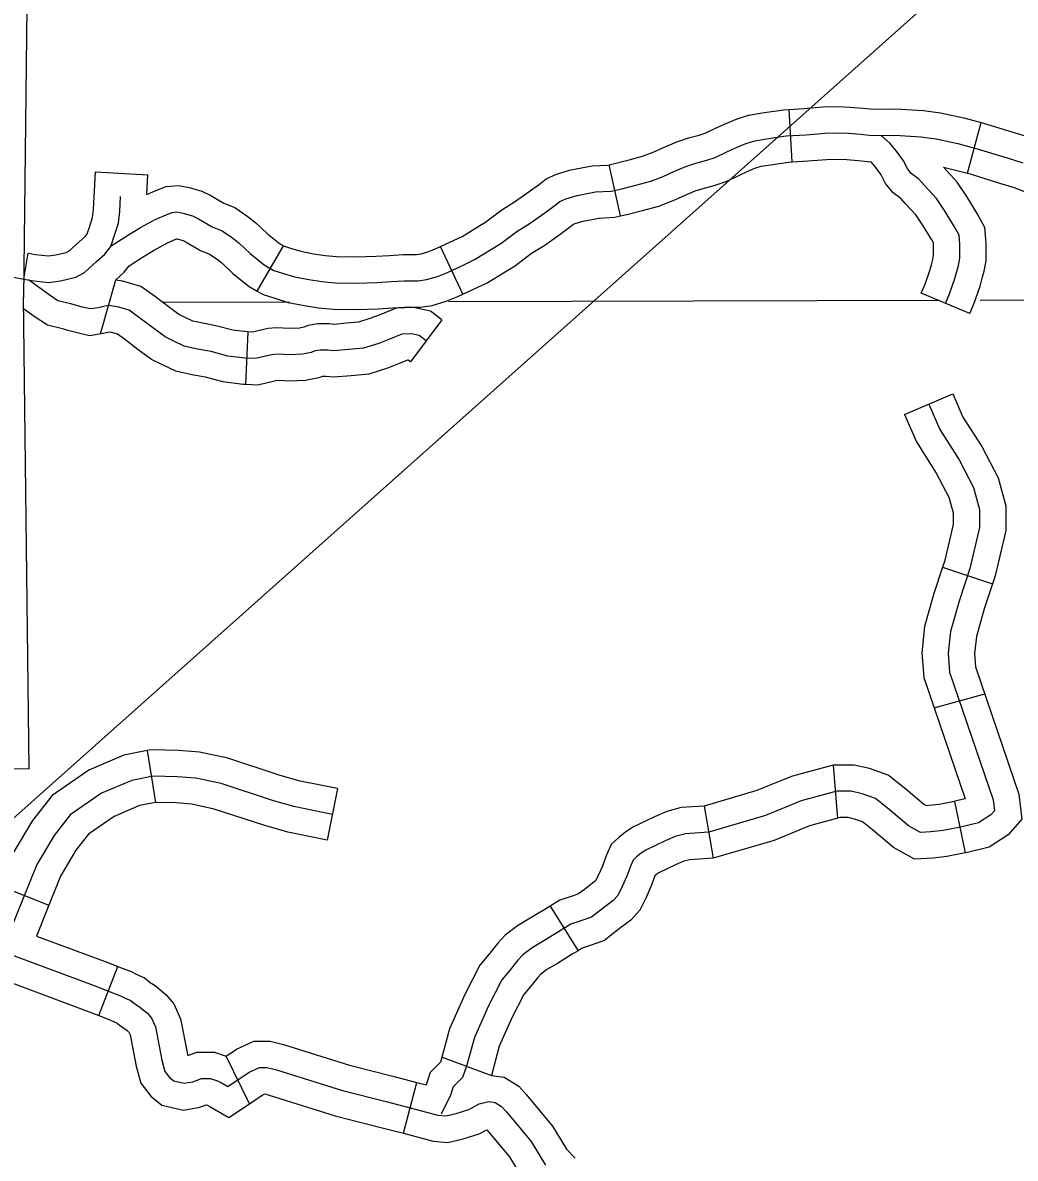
# Model space of a CAD drawing. Extents: x 1377389 to 1380723, y 1168351 to 1170484.
# Drawn here: x 1378815 to 1378871.6, y 1168888.3 to 1168953.2 of the extents above; entities that cross this region are included whole.
import ezdxf

# ---------------------------------------------------------------- set-up
doc = ezdxf.new("R2010")
doc.units = 0
doc.layers.add('B_Contour_Elevations', color=7, linetype='Continuous')
doc.layers.add('B_Fill', color=7, linetype='Continuous')

msp = doc.modelspace()

# ---------------------------------------------------------------- linework, layer by layer
at = {"layer": 'B_Contour_Elevations'}
msp.add_line((1378478.497, 1168608.298), (1379068.402, 1169134.14), dxfattribs=at)
at = {"layer": 'B_Fill'}
for p, q in [((1378858.871, 1168945.214), (1378858.691, 1168948.209)), ((1378868.87, 1168944.561), (1378869.64, 1168947.46)), ((1378849.079, 1168942.126), (1378848.428, 1168945.054)), ((1378815.035, 1168938.529), (1378815.298, 1168940.006)), ((1378828.347, 1168937.838), (1378829.86, 1168940.429)), ((1378840.085, 1168937.661), (1378838.806, 1168940.375)), ((1378820.262, 1168938.471), (1378819.403, 1168935.384)), ((1378868.995, 1168936.554), (1378866.234, 1168937.726)), ((1378838.891, 1168936.202), (1378837.09, 1168933.803)), ((1378827.817, 1168935.505), (1378827.687, 1168932.507)), ((1378865.284, 1168930.792), (1378868.042, 1168931.973)), ((1378867.452, 1168922.081), (1378870.299, 1168921.133)), ((1378866.959, 1168914.055), (1378869.859, 1168914.845)), ((1378822.071, 1168911.619), (1378822.553, 1168908.656)), ((1378861.207, 1168910.789), (1378861.457, 1168907.742)), ((1378832.935, 1168909.446), (1378832.346, 1168906.505)), ((1378853.842, 1168908.445), (1378854.371, 1168905.473)), ((1378868.125, 1168908.713), (1378868.734, 1168905.776)), ((1378813.682, 1168903.904), (1378816.465, 1168902.785)), ((1378845.063, 1168902.736), (1378846.654, 1168900.193)), ((1378819.318, 1168896.49), (1378820.407, 1168899.286)), ((1378827.906, 1168891.459), (1378826.577, 1168894.179)), ((1378838.904, 1168894.126), (1378841.713, 1168893.074)), ((1378836.702, 1168889.77), (1378837.462, 1168892.673))]:
    msp.add_line(p, q, dxfattribs=at)
for points in [[(1378842.687, 1168990.301), (1378815.63, 1168990.588), (1378815.024, 1168937.482)], [(1378842.687, 1168990.301), (1378815.63, 1168990.588), (1378815.024, 1168937.482)], [(1378848.428, 1168945.054), (1378848.808, 1168945.139), (1378849.574, 1168945.336), (1378850.333, 1168945.541), (1378850.933, 1168945.774), (1378851.522, 1168946.036), (1378852.282, 1168946.365), (1378852.963, 1168946.583), (1378853.571, 1168946.741), (1378853.911, 1168946.854), (1378854.498, 1168947.138), (1378855.133, 1168947.432), (1378855.722, 1168947.672), (1378856.38, 1168947.882), (1378857.165, 1168948.018), (1378858.365, 1168948.189), (1378858.691, 1168948.209)], [(1378858.691, 1168948.209), (1378859.55, 1168948.26), (1378860.642, 1168948.353), (1378861.427, 1168948.38), (1378862.18, 1168948.343), (1378862.921, 1168948.283), (1378863.487, 1168948.222), (1378864.76, 1168948.242), (1378866.353, 1168948.144), (1378867.338, 1168948.014), (1378868.665, 1168947.719), (1378869.64, 1168947.46)], [(1378869.64, 1168947.46), (1378869.84, 1168947.407), (1378871.581, 1168946.873), (1378872.525, 1168946.582), (1378873.693, 1168946.124), (1378874.756, 1168945.791), (1378875.632, 1168945.492), (1378876.334, 1168945.336), (1378876.885, 1168945.244), (1378877.355, 1168945.226), (1378877.843, 1168945.226), (1378878.414, 1168945.248), (1378878.906, 1168945.248), (1378879.291, 1168945.293)], [(1378820.032, 1168940.413), (1378821.013, 1168941.053), (1378821.698, 1168941.464), (1378822.543, 1168941.921), (1378823.159, 1168942.195), (1378823.501, 1168942.332), (1378823.775, 1168942.355), (1378824.118, 1168942.286), (1378824.665, 1168942.126), (1378825.008, 1168941.966), (1378825.784, 1168941.509), (1378826.355, 1168941.281), (1378826.88, 1168940.915), (1378827.313, 1168940.596), (1378827.952, 1168939.979), (1378828.751, 1168939.339), (1378829.299, 1168939.019), (1378829.801, 1168938.859), (1378830.486, 1168938.654), (1378831.308, 1168938.494), (1378832.038, 1168938.38), (1378832.792, 1168938.311), (1378834.001, 1168938.288), (1378835.188, 1168938.334), (1378835.987, 1168938.38), (1378836.718, 1168938.425), (1378837.539, 1168938.425), (1378838.019, 1168938.494), (1378838.635, 1168938.677), (1378839.206, 1168938.905), (1378839.982, 1168939.271), (1378840.758, 1168939.636), (1378842.242, 1168940.55), (1378843.155, 1168941.235), (1378843.931, 1168941.715), (1378844.753, 1168942.309), (1378845.346, 1168942.743), (1378845.62, 1168942.949), (1378845.962, 1168943.109), (1378846.601, 1168943.292), (1378847.652, 1168943.497), (1378848.542, 1168943.543), (1378849.158, 1168943.68), (1378849.957, 1168943.886), (1378850.802, 1168944.114), (1378851.509, 1168944.388), (1378852.125, 1168944.662), (1378852.81, 1168944.959), (1378853.381, 1168945.142), (1378853.997, 1168945.302), (1378854.477, 1168945.462), (1378855.139, 1168945.782), (1378855.732, 1168946.056), (1378856.234, 1168946.262), (1378856.736, 1168946.421), (1378857.398, 1168946.536), (1378858.517, 1168946.696), (1378859.658, 1168946.764), (1378860.731, 1168946.856), (1378861.416, 1168946.878), (1378862.083, 1168946.846), (1378862.78, 1168946.79), (1378863.419, 1168946.721), (1378864.726, 1168946.741), (1378866.209, 1168946.65), (1378867.077, 1168946.536), (1378868.309, 1168946.262), (1378869.428, 1168945.965), (1378871.14, 1168945.439), (1378872.03, 1168945.165)], [(1378867.614, 1168937.14), (1378867.848, 1168937.69), (1378868.154, 1168938.564), (1378868.263, 1168938.958), (1378868.35, 1168939.307), (1378868.437, 1168939.722), (1378868.437, 1168939.963), (1378868.437, 1168940.247), (1378868.437, 1168940.509), (1378868.394, 1168941.033), (1378868.132, 1168941.514), (1378867.564, 1168942.432), (1378867.106, 1168943.131), (1378866.429, 1168943.852), (1378866.08, 1168944.245), (1378865.665, 1168944.551), (1378865.468, 1168944.792), (1378865.228, 1168945.272), (1378864.813, 1168945.819), (1378864.442, 1168946.278), (1378863.94, 1168946.715)], [(1378849.079, 1168942.126), (1378849.508, 1168942.221), (1378850.34, 1168942.435), (1378851.27, 1168942.687), (1378852.085, 1168943.003), (1378852.729, 1168943.289), (1378853.339, 1168943.554), (1378853.798, 1168943.701), (1378854.423, 1168943.863), (1378855.043, 1168944.069), (1378855.779, 1168944.426), (1378856.331, 1168944.68), (1378856.747, 1168944.851), (1378857.093, 1168944.961), (1378857.632, 1168945.054), (1378858.668, 1168945.202), (1378858.871, 1168945.214)], [(1378858.87, 1168945.214), (1378859.767, 1168945.268), (1378860.82, 1168945.358), (1378861.405, 1168945.377), (1378861.986, 1168945.349), (1378862.639, 1168945.296), (1378863.37, 1168945.218)], [(1378866.234, 1168937.726), (1378866.448, 1168938.232), (1378866.721, 1168939.013), (1378866.812, 1168939.34), (1378866.888, 1168939.644), (1378866.937, 1168939.879), (1378866.937, 1168939.963), (1378866.937, 1168940.247), (1378866.937, 1168940.447), (1378866.925, 1168940.594), (1378866.834, 1168940.76), (1378866.299, 1168941.626), (1378865.923, 1168942.2), (1378865.321, 1168942.841), (1378865.063, 1168943.132), (1378864.623, 1168943.456), (1378864.201, 1168943.972), (1378863.949, 1168944.477), (1378863.633, 1168944.893), (1378863.37, 1168945.218)], [(1378815.298, 1168940.006), (1378815.71, 1168939.932), (1378816.437, 1168939.846), (1378816.86, 1168939.902), (1378817.458, 1168940.044), (1378817.629, 1168940.137), (1378818.182, 1168940.635), (1378818.567, 1168940.983), (1378818.664, 1168941.106), (1378818.789, 1168941.496), (1378818.967, 1168942.033), (1378819.015, 1168942.494), (1378819.128, 1168944.65), (1378822.123, 1168944.475)], [(1378838.806, 1168940.375), (1378839.343, 1168940.628), (1378840.043, 1168940.957), (1378841.396, 1168941.791), (1378842.308, 1168942.476), (1378843.096, 1168942.963), (1378843.87, 1168943.522), (1378844.453, 1168943.948), (1378844.844, 1168944.242), (1378845.435, 1168944.518), (1378846.251, 1168944.751), (1378847.468, 1168944.99), (1378848.339, 1168945.034), (1378848.428, 1168945.054)], [(1378867.498, 1168944.905), (1378867.954, 1168944.804), (1378868.87, 1168944.561)], [(1378868.995, 1168936.554), (1378869.248, 1168937.149), (1378869.586, 1168938.116), (1378869.713, 1168938.575), (1378869.812, 1168938.971), (1378869.937, 1168939.566), (1378869.937, 1168939.963), (1378869.937, 1168940.247), (1378869.937, 1168940.571), (1378869.862, 1168941.473), (1378869.429, 1168942.268), (1378868.829, 1168943.238), (1378868.289, 1168944.063), (1378867.498, 1168944.905)], [(1378868.87, 1168944.561), (1378869.015, 1168944.522), (1378870.699, 1168944.005), (1378871.535, 1168943.748), (1378872.696, 1168943.292), (1378873.823, 1168942.94), (1378874.819, 1168942.599), (1378875.761, 1168942.39), (1378876.579, 1168942.253), (1378877.297, 1168942.226), (1378877.903, 1168942.226), (1378878.474, 1168942.248), (1378879.078, 1168942.248), (1378879.635, 1168942.313)], [(1378822.064, 1168943.35), (1378822.123, 1168944.475)], [(1378822.064, 1168943.35), (1378822.575, 1168943.577), (1378823.153, 1168943.808), (1378823.862, 1168943.867), (1378824.476, 1168943.744), (1378825.196, 1168943.534), (1378825.707, 1168943.295), (1378826.447, 1168942.86), (1378827.071, 1168942.61), (1378827.753, 1168942.135), (1378828.284, 1168941.744), (1378828.944, 1168941.106), (1378829.603, 1168940.579), (1378829.86, 1168940.429)], [(1378815.035, 1168938.529), (1378815.489, 1168938.448), (1378816.448, 1168938.334), (1378817.133, 1168938.425), (1378818, 1168938.631), (1378818.502, 1168938.905), (1378819.187, 1168939.522), (1378819.667, 1168939.956), (1378820.009, 1168940.39), (1378820.214, 1168941.03), (1378820.443, 1168941.715), (1378820.511, 1168942.378), (1378820.557, 1168943.246)], [(1378840.085, 1168937.661), (1378840.621, 1168937.914), (1378841.473, 1168938.315), (1378843.087, 1168939.309), (1378844.001, 1168939.995), (1378844.766, 1168940.468), (1378845.635, 1168941.096), (1378846.239, 1168941.538), (1378846.396, 1168941.656), (1378846.489, 1168941.699), (1378846.952, 1168941.832), (1378847.835, 1168942.005), (1378848.744, 1168942.051), (1378849.079, 1168942.126)], [(1378821.047, 1168939.284), (1378821.809, 1168939.781), (1378822.441, 1168940.161), (1378823.205, 1168940.574), (1378823.743, 1168940.813), (1378823.772, 1168940.825), (1378824.135, 1168940.719), (1378824.308, 1168940.638), (1378825.121, 1168940.159), (1378825.638, 1168939.952), (1378826.006, 1168939.696), (1378826.343, 1168939.447), (1378826.961, 1168938.851), (1378827.9, 1168938.099), (1378828.347, 1168937.838)], [(1378829.86, 1168940.429), (1378829.912, 1168940.398), (1378830.245, 1168940.292), (1378830.846, 1168940.112), (1378831.567, 1168939.971), (1378832.222, 1168939.869), (1378832.874, 1168939.81), (1378833.987, 1168939.789), (1378835.117, 1168939.832), (1378835.898, 1168939.877), (1378836.671, 1168939.925), (1378837.433, 1168939.925), (1378837.698, 1168939.963), (1378838.142, 1168940.095), (1378838.607, 1168940.281), (1378838.806, 1168940.375)], [(1378820.262, 1168938.471), (1378820.766, 1168938.928), (1378821.047, 1168939.284)], [(1378814.462, 1168938.631), (1378815.035, 1168938.529)], [(1378837.99, 1168935.003), (1378837.593, 1168935.301), (1378837.147, 1168935.4), (1378836.601, 1168935.375), (1378835.857, 1168935.077), (1378835.286, 1168934.854), (1378834.418, 1168934.581), (1378833.575, 1168934.506), (1378832.731, 1168934.432), (1378832.375, 1168934.471), (1378831.938, 1168934.471), (1378831.669, 1168934.426), (1378831.441, 1168934.332), (1378830.945, 1168934.233), (1378830.201, 1168934.208), (1378829.506, 1168934.233), (1378829.184, 1168934.208), (1378828.241, 1168933.985), (1378827.67, 1168934.01), (1378826.678, 1168934.134), (1378825.735, 1168934.382), (1378824.941, 1168934.531), (1378824.197, 1168934.705), (1378823.602, 1168934.978), (1378823.106, 1168935.226), (1378822.461, 1168935.698), (1378821.667, 1168936.294), (1378821.047, 1168936.741), (1378820.377, 1168936.94), (1378819.856, 1168937.014), (1378819.28, 1168936.891), (1378818.843, 1168936.818), (1378818.371, 1168936.927), (1378817.716, 1168937.109), (1378816.989, 1168937.291), (1378816.48, 1168937.619), (1378815.3, 1168938.482)], [(1378827.817, 1168935.505), (1378827.796, 1168935.506), (1378826.963, 1168935.61), (1378826.065, 1168935.846), (1378825.25, 1168935.999), (1378824.685, 1168936.131), (1378824.25, 1168936.331), (1378823.889, 1168936.511), (1378823.354, 1168936.903), (1378822.556, 1168937.502), (1378821.717, 1168938.107), (1378820.698, 1168938.409), (1378820.262, 1168938.471)], [(1378788.625, 1168910.697), (1378815.351, 1168910.579), (1378815.024, 1168937.482)], [(1378828.347, 1168937.838), (1378828.686, 1168937.64), (1378829.358, 1168937.426), (1378830.126, 1168937.196), (1378831.049, 1168937.016), (1378831.854, 1168936.89), (1378832.709, 1168936.812), (1378834.016, 1168936.788), (1378835.26, 1168936.835), (1378836.077, 1168936.882), (1378836.765, 1168936.925), (1378837.646, 1168936.925), (1378838.34, 1168937.024), (1378839.128, 1168937.258), (1378839.805, 1168937.529), (1378840.085, 1168937.661)], [(1378869.598, 1168937.328), (1378897.136, 1168937.397)], [(1378817.561, 1168935.596), (1378817.333, 1168935.659), (1378816.385, 1168935.896), (1378815.631, 1168936.382), (1378815.032, 1168936.82)], [(1378822.929, 1168937.21), (1378830.197, 1168937.228)], [(1378838.891, 1168936.202), (1378838.235, 1168936.695), (1378837.278, 1168936.908), (1378836.279, 1168936.862), (1378835.305, 1168936.472), (1378834.787, 1168936.269), (1378834.124, 1168936.061), (1378833.443, 1168936), (1378832.747, 1168935.939), (1378832.457, 1168935.971), (1378831.814, 1168935.971), (1378831.257, 1168935.878), (1378831.006, 1168935.775), (1378830.772, 1168935.728), (1378830.202, 1168935.709), (1378829.475, 1168935.735), (1378828.952, 1168935.695), (1378828.098, 1168935.492), (1378827.817, 1168935.505)], [(1378839.261, 1168937.251), (1378867.289, 1168937.322)], [(1378827.687, 1168932.507), (1378827.544, 1168932.514), (1378826.393, 1168932.658), (1378825.405, 1168932.918), (1378824.632, 1168933.063), (1378823.709, 1168933.278), (1378822.953, 1168933.625), (1378822.322, 1168933.941), (1378821.568, 1168934.493), (1378820.778, 1168935.086), (1378820.376, 1168935.375), (1378820.056, 1168935.47), (1378819.908, 1168935.491), (1378819.56, 1168935.417), (1378818.796, 1168935.29), (1378818.001, 1168935.473), (1378817.56, 1168935.596)], [(1378837.09, 1168933.803), (1378836.973, 1168933.891), (1378836.923, 1168933.888), (1378836.409, 1168933.683), (1378835.785, 1168933.438), (1378834.713, 1168933.101), (1378833.707, 1168933.012), (1378832.715, 1168932.924), (1378832.293, 1168932.971), (1378832.074, 1168932.971), (1378831.876, 1168932.89), (1378831.118, 1168932.738), (1378830.199, 1168932.707), (1378829.537, 1168932.731), (1378829.416, 1168932.722), (1378828.384, 1168932.477), (1378827.687, 1168932.507)], [(1378868.042, 1168931.973), (1378868.613, 1168930.638), (1378869.685, 1168928.961), (1378870.616, 1168927.176), (1378871.058, 1168925.585), (1378871.058, 1168924.172), (1378870.451, 1168921.591), (1378870.299, 1168921.133)], [(1378866.663, 1168931.383), (1378867.283, 1168929.934), (1378868.386, 1168928.209), (1378869.213, 1168926.622), (1378869.558, 1168925.381), (1378869.558, 1168924.346), (1378869.006, 1168922), (1378868.386, 1168920.137), (1378867.903, 1168918.413), (1378867.766, 1168917.171), (1378867.852, 1168916.084)], [(1378865.284, 1168930.792), (1378865.953, 1168929.23), (1378867.086, 1168927.457), (1378867.81, 1168926.069), (1378868.058, 1168925.176), (1378868.058, 1168924.52), (1378867.562, 1168922.409), (1378867.452, 1168922.081)], [(1378867.452, 1168922.081), (1378866.951, 1168920.577), (1378866.426, 1168918.699), (1378866.259, 1168917.194), (1378866.371, 1168915.778)], [(1378870.299, 1168921.133), (1378869.821, 1168919.698), (1378869.381, 1168918.126), (1378869.272, 1168917.147), (1378869.332, 1168916.39)], [(1378867.852, 1168916.084), (1378870.333, 1168908.806), (1378870.402, 1168908.185), (1378870.195, 1168907.943), (1378869.506, 1168907.495), (1378868.472, 1168907.253), (1378867.473, 1168907.046), (1378866.783, 1168906.977), (1378866.197, 1168906.943), (1378865.508, 1168907.322), (1378864.405, 1168908.254), (1378863.613, 1168908.875), (1378862.854, 1168909.151), (1378862.234, 1168909.289), (1378861.407, 1168909.289), (1378859.374, 1168908.737), (1378857.34, 1168907.909), (1378854.106, 1168906.959)], [(1378869.332, 1168916.39), (1378871.806, 1168909.134), (1378871.965, 1168907.703), (1378871.194, 1168906.804), (1378870.103, 1168906.094), (1378868.795, 1168905.788), (1378868.734, 1168905.776)], [(1378866.371, 1168915.778), (1378868.732, 1168908.854), (1378868.149, 1168908.718), (1378868.125, 1168908.713)], [(1378822.071, 1168911.619), (1378820.747, 1168911.354), (1378818.745, 1168910.495), (1378816.653, 1168909.051), (1378815.529, 1168907.626), (1378814.436, 1168905.78), (1378813.682, 1168903.904)], [(1378832.935, 1168909.446), (1378830.806, 1168909.873), (1378829.666, 1168910.198), (1378826.684, 1168911.179), (1378825.067, 1168911.522), (1378823.879, 1168911.621), (1378822.296, 1168911.664), (1378822.071, 1168911.619)], [(1378832.641, 1168907.975), (1378830.452, 1168908.414), (1378829.226, 1168908.764), (1378826.292, 1168909.728), (1378824.848, 1168910.035), (1378823.797, 1168910.123), (1378822.425, 1168910.16), (1378821.195, 1168909.914), (1378819.474, 1168909.175), (1378817.691, 1168907.944), (1378816.769, 1168906.775), (1378815.785, 1168905.114), (1378813.794, 1168900.164)], [(1378868.125, 1168908.713), (1378867.245, 1168908.531), (1378866.665, 1168908.473), (1378866.542, 1168908.466), (1378866.362, 1168908.565), (1378865.352, 1168909.418), (1378864.35, 1168910.203), (1378863.276, 1168910.594), (1378862.399, 1168910.789), (1378861.207, 1168910.789), (1378858.893, 1168910.16), (1378858.169, 1168909.866)], [(1378858.169, 1168909.866), (1378856.845, 1168909.327), (1378853.842, 1168908.445)], [(1378822.553, 1168908.656), (1378821.643, 1168908.473), (1378820.203, 1168907.856), (1378818.729, 1168906.838), (1378818.008, 1168905.925), (1378817.134, 1168904.448), (1378816.465, 1168902.785)], [(1378832.346, 1168906.505), (1378830.098, 1168906.955), (1378828.785, 1168907.33), (1378825.901, 1168908.278), (1378824.629, 1168908.548), (1378823.714, 1168908.624), (1378822.553, 1168908.656)], [(1378853.842, 1168908.445), (1378852.531, 1168908.357), (1378851.713, 1168908.137), (1378851.01, 1168907.839), (1378849.776, 1168907.246), (1378849.356, 1168906.966), (1378849.01, 1168906.678), (1378848.543, 1168906.262), (1378848.264, 1168905.61), (1378848.046, 1168905.021), (1378847.808, 1168904.485), (1378847.671, 1168904.199), (1378847.649, 1168904.175), (1378847.015, 1168903.694), (1378846.687, 1168903.437), (1378846.385, 1168903.328), (1378845.612, 1168903.079), (1378845.063, 1168902.736)], [(1378868.734, 1168905.776), (1378867.7, 1168905.562), (1378866.902, 1168905.482), (1378865.853, 1168905.42), (1378864.654, 1168906.08), (1378863.459, 1168907.09), (1378862.875, 1168907.547), (1378862.433, 1168907.708), (1378862.069, 1168907.789), (1378861.607, 1168907.789), (1378859.855, 1168907.313), (1378859.301, 1168907.087)], [(1378854.106, 1168906.959), (1378852.778, 1168906.87), (1378852.203, 1168906.715), (1378851.627, 1168906.471), (1378850.521, 1168905.94), (1378850.255, 1168905.763), (1378849.99, 1168905.541), (1378849.79, 1168905.364), (1378849.658, 1168905.054), (1378849.436, 1168904.456), (1378849.171, 1168903.857), (1378848.927, 1168903.348), (1378848.662, 1168903.06), (1378847.931, 1168902.506), (1378847.422, 1168902.107), (1378846.869, 1168901.908), (1378846.249, 1168901.709), (1378845.541, 1168901.266), (1378844.7, 1168900.756), (1378844.036, 1168900.357), (1378843.505, 1168899.959), (1378843.217, 1168899.648), (1378842.708, 1168899.006), (1378842.306, 1168898.533), (1378841.543, 1168897.048), (1378840.741, 1168895.241), (1378840.3, 1168893.595), (1378840.059, 1168892.953), (1378839.538, 1168892.431), (1378839.378, 1168891.95), (1378838.856, 1168890.866)], [(1378859.301, 1168907.087), (1378857.836, 1168906.491), (1378854.371, 1168905.473)], [(1378854.371, 1168905.473), (1378853.026, 1168905.383), (1378852.693, 1168905.294), (1378852.245, 1168905.104), (1378851.265, 1168904.633), (1378851.154, 1168904.559), (1378851.038, 1168904.462), (1378850.826, 1168903.89), (1378850.533, 1168903.23), (1378850.183, 1168902.497), (1378849.674, 1168901.945), (1378848.847, 1168901.318), (1378848.157, 1168900.778), (1378847.353, 1168900.488), (1378846.886, 1168900.338), (1378846.654, 1168900.193)], [(1378816.465, 1168902.785), (1378815.76, 1168901.032)], [(1378845.063, 1168902.736), (1378844.754, 1168902.543), (1378843.925, 1168902.041), (1378843.197, 1168901.603), (1378842.497, 1168901.077), (1378842.078, 1168900.626), (1378841.548, 1168899.958), (1378841.05, 1168899.373), (1378840.19, 1168897.695), (1378839.323, 1168895.743), (1378838.808, 1168893.823)], [(1378815.76, 1168901.032), (1378819.677, 1168899.57), (1378820.407, 1168899.286)], [(1378809.448, 1168900.152), (1378813.266, 1168898.76), (1378818.608, 1168896.767), (1378819.318, 1168896.49)], [(1378813.786, 1168900.167), (1378819.142, 1168898.168), (1378819.959, 1168897.85), (1378820.55, 1168897.623), (1378820.822, 1168897.487), (1378821.14, 1168897.35), (1378821.367, 1168897.169), (1378821.639, 1168896.987), (1378821.866, 1168896.805), (1378822.093, 1168896.623), (1378822.32, 1168896.351), (1378822.547, 1168895.851), (1378822.91, 1168893.943), (1378823.092, 1168893.307), (1378823.364, 1168892.943), (1378823.591, 1168892.761), (1378824.181, 1168892.625), (1378824.681, 1168892.716), (1378825.18, 1168892.898), (1378825.679, 1168892.898), (1378826.088, 1168892.761), (1378826.36, 1168892.625), (1378826.678, 1168892.443), (1378827.904, 1168893.261), (1378828.494, 1168893.534), (1378828.903, 1168893.534), (1378829.447, 1168893.398), (1378833.215, 1168892.216), (1378835.712, 1168891.58), (1378838.663, 1168890.808), (1378839.117, 1168890.762), (1378839.707, 1168890.899), (1378840.433, 1168891.126), (1378841.023, 1168891.444), (1378841.568, 1168891.58), (1378841.931, 1168891.535), (1378842.294, 1168891.307), (1378842.567, 1168890.989), (1378843.974, 1168889.308), (1378844.791, 1168887.945)], [(1378846.654, 1168900.193), (1378846.327, 1168899.988), (1378845.475, 1168899.472), (1378844.874, 1168899.111), (1378844.513, 1168898.84), (1378844.356, 1168898.671), (1378843.867, 1168898.054), (1378843.561, 1168897.694), (1378842.897, 1168896.401), (1378842.16, 1168894.74), (1378841.713, 1168893.074)], [(1378820.407, 1168899.286), (1378820.501, 1168899.249), (1378821.156, 1168898.997), (1378821.454, 1168898.848), (1378821.918, 1168898.649), (1378822.253, 1168898.38), (1378822.526, 1168898.199), (1378822.804, 1168897.976), (1378823.149, 1168897.7), (1378823.602, 1168897.155), (1378823.987, 1168896.308), (1378824.371, 1168894.29), (1378824.394, 1168894.208), (1378824.916, 1168894.398), (1378825.923, 1168894.398), (1378826.577, 1168894.179)], [(1378819.318, 1168896.49), (1378819.418, 1168896.451), (1378819.943, 1168896.249), (1378820.19, 1168896.126), (1378820.361, 1168896.052), (1378820.48, 1168895.957), (1378820.752, 1168895.775), (1378820.929, 1168895.634), (1378821.037, 1168895.547), (1378821.038, 1168895.546), (1378821.107, 1168895.394), (1378821.449, 1168893.596), (1378821.725, 1168892.629), (1378822.278, 1168891.891), (1378822.92, 1168891.377), (1378824.145, 1168891.094), (1378825.074, 1168891.263), (1378825.44, 1168891.396), (1378825.512, 1168891.372), (1378825.652, 1168891.302), (1378826.739, 1168890.681), (1378827.906, 1168891.459)], [(1378826.577, 1168894.179), (1378827.169, 1168894.574), (1378828.164, 1168895.034), (1378829.087, 1168895.034), (1378829.854, 1168894.842), (1378833.625, 1168893.66), (1378836.087, 1168893.032), (1378837.462, 1168892.673)], [(1378838.808, 1168893.823), (1378838.227, 1168893.241), (1378837.991, 1168892.534)], [(1378837.462, 1168892.673), (1378837.991, 1168892.534)], [(1378841.713, 1168893.074), (1378842.446, 1168892.982), (1378843.284, 1168892.457), (1378843.712, 1168891.959), (1378845.2, 1168890.181), (1378845.992, 1168888.859), (1378846.482, 1168888.345)], [(1378827.906, 1168891.459), (1378828.639, 1168891.949), (1378828.786, 1168892.017), (1378829.04, 1168891.953), (1378832.805, 1168890.773), (1378835.337, 1168890.128), (1378836.702, 1168889.77)], [(1378836.702, 1168889.77), (1378838.396, 1168889.327), (1378839.213, 1168889.245), (1378840.1, 1168889.45), (1378841.018, 1168889.737), (1378841.46, 1168889.975), (1378842.748, 1168888.436), (1378843.59, 1168887.031), (1378844.31, 1168886.276)]]:
    msp.add_lwpolyline(points, dxfattribs=at)

doc.saveas('drawing.dxf')
